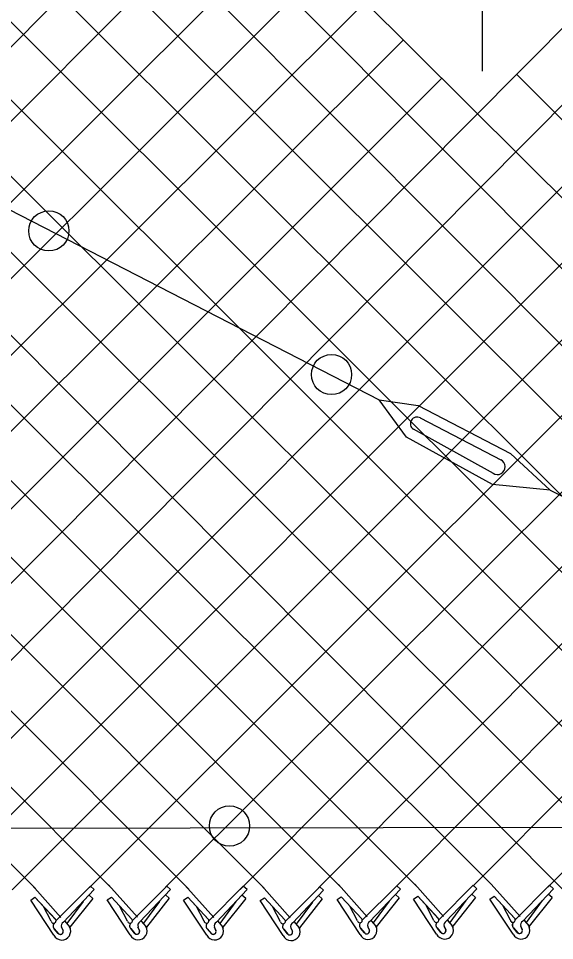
# Model space of a CAD drawing. Extents: x 0 to 2.85, y -0.1 to 1.83.
# Drawn here: x 1.3505 to 1.407, y 1.2844 to 1.3817 of the extents above; entities that cross this region are included whole.
import ezdxf

# ---------------------------------------------------------------- set-up
doc = ezdxf.new("R2010")
doc.units = 0
for name, color, linetype in [('CT_Dimensions', 7, 'Continuous'), ('sb_Chainlink Fence', 7, 'Continuous'), ('sb_Existing Structural Steel', 7, 'Continuous')]:
    doc.layers.add(name, color=color, linetype=linetype)

msp = doc.modelspace()

# ---------------------------------------------------------------- linework, layer by layer
at = {"layer": 'CT_Dimensions'}
msp.add_line((1.399430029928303, 1.376108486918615), (1.399430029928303, 1.3843877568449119), dxfattribs=at)
at = {"layer": 'sb_Chainlink Fence'}
for p, q in [((1.2532600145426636, 1.3971190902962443), (1.3603771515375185, 1.2899316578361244)), ((1.2610501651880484, 1.2897059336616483), (1.3675847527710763, 1.39655592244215)), ((1.2615853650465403, 1.396916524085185), (1.3685067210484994, 1.2898328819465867)), ((1.2691732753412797, 1.2899304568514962), (1.3756798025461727, 1.3968581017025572)), ((1.2694055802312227, 1.3971162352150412), (1.3764216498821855, 1.2899535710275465)), ((1.2771338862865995, 1.2897935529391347), (1.3841466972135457, 1.3966080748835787)), ((1.2774590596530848, 1.3970958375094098), (1.384699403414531, 1.289871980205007)), ((1.2855133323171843, 1.3971124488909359), (1.3924538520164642, 1.290210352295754)), ((1.2855302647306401, 1.2900829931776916), (1.3921995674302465, 1.3966023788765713)), ((1.2936802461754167, 1.3968665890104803), (1.4004622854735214, 1.2902756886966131)), ((1.309825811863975, 1.3968637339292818), (1.416809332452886, 1.2899950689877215)), ((1.317879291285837, 1.3968433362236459), (1.4247986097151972, 1.290038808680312)), ((1.3179201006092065, 1.2900820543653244), (1.4240388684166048, 1.396929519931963)), ((1.3258590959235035, 1.2899342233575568), (1.4320931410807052, 1.3969461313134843)), ((1.3259335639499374, 1.396859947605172), (1.4329119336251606, 1.2899438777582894)), ((1.3338303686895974, 1.28981277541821), (1.4405600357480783, 1.3966961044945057)), ((1.3344004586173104, 1.396609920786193), (1.440911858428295, 1.2901536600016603)), ((1.3419751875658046, 1.2899224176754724), (1.4486129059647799, 1.3966904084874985)), ((1.342453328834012, 1.396604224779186), (1.4490435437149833, 1.2901329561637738)), ((1.3498778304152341, 1.289769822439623), (1.4567056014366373, 1.3966932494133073)), ((1.3505460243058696, 1.396607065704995), (1.4276839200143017, 1.3195015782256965)), ((1.358013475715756, 1.2900329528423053), (1.4647590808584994, 1.3966728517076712)), ((1.3585995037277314, 1.3965866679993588), (1.4313940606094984, 1.3234575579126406)), ((1.3660504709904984, 1.290039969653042), (1.4728133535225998, 1.3966894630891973)), ((1.3666537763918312, 1.3966032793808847), (1.4314088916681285, 1.3315628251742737)), ((1.3737287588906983, 1.3966829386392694), (1.4354146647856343, 1.3352501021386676)), ((1.3739056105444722, 1.2898165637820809), (1.4805302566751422, 1.3968198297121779)), ((1.2470929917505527, 1.3947307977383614), (1.3523303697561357, 1.2899150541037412)), ((1.3821712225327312, 1.2899943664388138), (1.4865447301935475, 1.3947634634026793)), ((1.305195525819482, 1.3929605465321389), (1.408869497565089, 1.2888641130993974)), ((1.2934769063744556, 1.2899821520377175), (1.3953306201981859, 1.3916525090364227)), ((1.3902247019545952, 1.2900351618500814), (1.4865427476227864, 1.3867004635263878)), ((1.3013550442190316, 1.2898352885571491), (1.3910985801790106, 1.3793765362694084)), ((1.3097570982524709, 1.289934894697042), (1.3951715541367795, 1.3753682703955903)), ((1.4030500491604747, 1.3757502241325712), (1.4437169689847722, 1.3350667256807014)), ((1.3984073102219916, 1.290177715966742), (1.431390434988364, 1.3232829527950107)), ((1.4063214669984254, 1.2900591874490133), (1.4341420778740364, 1.3179831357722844)), ((1.3923124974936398, 1.290376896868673), (1.3953478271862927, 1.286959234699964)), ((1.4003653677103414, 1.290382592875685), (1.4034006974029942, 1.2869649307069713)), ((1.3519817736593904, 1.290279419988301), (1.3550171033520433, 1.2868617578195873)), ((1.3544984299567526, 1.286509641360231), (1.3581257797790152, 1.2901524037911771)), ((1.3552961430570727, 1.286367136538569), (1.3585215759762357, 1.2897937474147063)), ((1.3585215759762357, 1.2897937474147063), (1.3581257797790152, 1.2901524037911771)), ((1.3600352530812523, 1.2902998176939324), (1.3630705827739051, 1.2868821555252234)), ((1.362551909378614, 1.2865300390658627), (1.3661792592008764, 1.290172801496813)), ((1.363349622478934, 1.2863875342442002), (1.3665750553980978, 1.2898141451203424)), ((1.3665750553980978, 1.2898141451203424), (1.3661792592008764, 1.290172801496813)), ((1.3680895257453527, 1.2902832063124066), (1.3711248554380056, 1.286865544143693)), ((1.3706061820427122, 1.2865134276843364), (1.3742335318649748, 1.2901561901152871)), ((1.3714038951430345, 1.2863709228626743), (1.3746293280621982, 1.2897975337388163)), ((1.3746293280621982, 1.2897975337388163), (1.3742335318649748, 1.2901561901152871)), ((1.376151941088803, 1.290223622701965), (1.3791872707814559, 1.2868059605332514)), ((1.3786685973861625, 1.2864538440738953), (1.3822959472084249, 1.2900966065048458)), ((1.3794663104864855, 1.2863113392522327), (1.3826917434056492, 1.2897379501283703)), ((1.3826917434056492, 1.2897379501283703), (1.3822959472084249, 1.2900966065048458)), ((1.3842557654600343, 1.2903321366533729), (1.3872910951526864, 1.2869144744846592)), ((1.3867724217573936, 1.2865623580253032), (1.390399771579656, 1.2902051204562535)), ((1.3875701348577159, 1.2864198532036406), (1.3907955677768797, 1.2898464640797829)), ((1.3907955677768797, 1.2898464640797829), (1.390399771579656, 1.2902051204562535)), ((1.3948291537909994, 1.2866071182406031), (1.3984565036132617, 1.2902498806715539)), ((1.3956268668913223, 1.2864646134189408), (1.3988522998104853, 1.289891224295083)), ((1.3988522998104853, 1.289891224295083), (1.3984565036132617, 1.2902498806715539)), ((1.402882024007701, 1.2866128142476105), (1.4065093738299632, 1.2902555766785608)), ((1.4036797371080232, 1.286470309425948), (1.4069051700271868, 1.2898969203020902)), ((1.4069051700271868, 1.2898969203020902), (1.4065093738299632, 1.2902555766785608)), ((1.3518377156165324, 1.2886918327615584), (1.3522836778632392, 1.2889965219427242)), ((1.3542741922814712, 1.2850029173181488), (1.3518377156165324, 1.2886918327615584)), ((1.3522836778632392, 1.2889965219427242), (1.3544396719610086, 1.2866728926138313)), ((1.3522836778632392, 1.2889965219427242), (1.3544534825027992, 1.2866591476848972)), ((1.3573482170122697, 1.2885357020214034), (1.3556511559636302, 1.2862257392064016)), ((1.3583872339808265, 1.2888677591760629), (1.3559744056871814, 1.2858330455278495)), ((1.3583872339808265, 1.2888677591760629), (1.357991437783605, 1.2892264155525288)), ((1.3598911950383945, 1.2887122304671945), (1.3603371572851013, 1.2890169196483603)), ((1.3623276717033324, 1.2850233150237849), (1.3598911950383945, 1.2887122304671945)), ((1.3603371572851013, 1.2890169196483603), (1.3624931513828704, 1.2866932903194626)), ((1.3603371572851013, 1.2890169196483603), (1.3625069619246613, 1.2866795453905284)), ((1.3654016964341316, 1.2885560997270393), (1.3637046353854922, 1.2862461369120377)), ((1.3664407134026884, 1.2888881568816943), (1.3640278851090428, 1.2858534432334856)), ((1.3664407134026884, 1.2888881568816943), (1.3660449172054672, 1.289246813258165)), ((1.367945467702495, 1.2886956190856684), (1.3683914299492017, 1.2890003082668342)), ((1.3703819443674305, 1.2850067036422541), (1.367945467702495, 1.2886956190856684)), ((1.3683914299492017, 1.2890003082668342), (1.3705474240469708, 1.2866766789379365)), ((1.3683914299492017, 1.2890003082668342), (1.3705612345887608, 1.2866629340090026)), ((1.373455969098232, 1.2885394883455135), (1.3717589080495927, 1.2862295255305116)), ((1.374494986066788, 1.288871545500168), (1.3720821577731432, 1.2858368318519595)), ((1.374494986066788, 1.288871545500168), (1.3740991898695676, 1.2892302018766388)), ((1.376007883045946, 1.2886360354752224), (1.376453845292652, 1.2889407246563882)), ((1.3784443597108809, 1.2849471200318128), (1.376007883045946, 1.2886360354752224)), ((1.376453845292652, 1.2889407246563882), (1.3786098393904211, 1.2866170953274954)), ((1.376453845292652, 1.2889407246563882), (1.378623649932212, 1.2866033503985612)), ((1.3815183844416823, 1.2884799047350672), (1.3798213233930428, 1.2861699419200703)), ((1.382557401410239, 1.288811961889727), (1.3801445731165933, 1.2857772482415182)), ((1.382557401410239, 1.288811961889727), (1.3821616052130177, 1.2891706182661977)), ((1.3841117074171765, 1.2887445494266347), (1.384557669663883, 1.2890492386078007)), ((1.3865481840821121, 1.2850556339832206), (1.3841117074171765, 1.2887445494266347)), ((1.384557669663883, 1.2890492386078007), (1.3867136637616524, 1.286725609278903)), ((1.384557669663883, 1.2890492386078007), (1.3867274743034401, 1.2867118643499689)), ((1.3896222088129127, 1.2885884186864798), (1.3879251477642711, 1.2862784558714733)), ((1.3906612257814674, 1.2889204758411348), (1.3882483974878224, 1.285885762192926)), ((1.3906612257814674, 1.2889204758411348), (1.3902654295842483, 1.2892791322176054)), ((1.3921684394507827, 1.288789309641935), (1.3926144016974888, 1.289093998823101)), ((1.3946049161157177, 1.2851003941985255), (1.3921684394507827, 1.288789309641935)), ((1.3926144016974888, 1.289093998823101), (1.394770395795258, 1.2867703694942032)), ((1.3926144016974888, 1.289093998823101), (1.3947842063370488, 1.2867566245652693)), ((1.3976789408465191, 1.2886331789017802), (1.3959818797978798, 1.2863232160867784)), ((1.398717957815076, 1.2889652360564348), (1.3963051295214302, 1.2859305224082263)), ((1.398717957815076, 1.2889652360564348), (1.3983221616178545, 1.2893238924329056)), ((1.4002213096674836, 1.2887950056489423), (1.4006672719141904, 1.2890996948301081)), ((1.4026577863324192, 1.2851060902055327), (1.4002213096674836, 1.2887950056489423)), ((1.4006672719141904, 1.2890996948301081), (1.4028232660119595, 1.2867760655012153)), ((1.4006672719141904, 1.2890996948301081), (1.4028370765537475, 1.2867623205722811)), ((1.4057318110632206, 1.2886388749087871), (1.4040347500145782, 1.2863289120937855)), ((1.4067708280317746, 1.2889709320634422), (1.4043579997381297, 1.2859362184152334)), ((1.4067708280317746, 1.2889709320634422), (1.4063750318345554, 1.2893295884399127)), ((1.3539968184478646, 1.286458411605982), (1.353185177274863, 1.2880099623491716)), ((1.3620502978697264, 1.2864788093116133), (1.3612386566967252, 1.2880303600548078)), ((1.3701045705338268, 1.2864621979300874), (1.3692929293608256, 1.2880137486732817)), ((1.3781669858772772, 1.286402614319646), (1.3773553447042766, 1.2879541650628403)), ((1.3862708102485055, 1.2865111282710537), (1.385459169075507, 1.288062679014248)), ((1.394327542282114, 1.286555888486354), (1.3935159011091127, 1.2881074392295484)), ((1.4023804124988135, 1.2865615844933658), (1.4015687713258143, 1.2881131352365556)), ((1.3554312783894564, 1.2864626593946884), (1.3559264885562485, 1.2858764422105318)), ((1.355437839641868, 1.2864537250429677), (1.3559289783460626, 1.2858744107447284)), ((1.3634847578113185, 1.2864830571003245), (1.3639799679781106, 1.2858968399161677)), ((1.36349131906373, 1.2864741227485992), (1.3639824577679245, 1.2858948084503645)), ((1.371539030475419, 1.2864664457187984), (1.372034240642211, 1.2858802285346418)), ((1.3715455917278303, 1.2864575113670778), (1.3720367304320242, 1.2858781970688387)), ((1.3877052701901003, 1.286515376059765), (1.3882004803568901, 1.2859291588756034)), ((1.3877118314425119, 1.2865064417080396), (1.3882029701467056, 1.285927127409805)), ((1.3957620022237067, 1.2865601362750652), (1.3962572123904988, 1.2859739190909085)), ((1.3957685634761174, 1.2865512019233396), (1.396259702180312, 1.2859718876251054)), ((1.4038148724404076, 1.2865658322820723), (1.4043100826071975, 1.2859796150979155)), ((1.403821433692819, 1.286556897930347), (1.4043125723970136, 1.2859775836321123)), ((1.3547258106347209, 1.2851879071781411), (1.3543217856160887, 1.2856716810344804)), ((1.3543217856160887, 1.2856716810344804), (1.3547669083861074, 1.2851446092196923)), ((1.3552479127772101, 1.2854734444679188), (1.3550843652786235, 1.2858277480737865)), ((1.3550849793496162, 1.2858151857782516), (1.3552475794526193, 1.2854814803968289)), ((1.3559264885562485, 1.2858764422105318), (1.3559629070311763, 1.2858083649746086)), ((1.3559629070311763, 1.2858083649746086), (1.3559939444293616, 1.2857355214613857)), ((1.362779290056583, 1.285208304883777), (1.3623752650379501, 1.2856920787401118)), ((1.3623752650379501, 1.2856920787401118), (1.3628203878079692, 1.2851650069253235)), ((1.363301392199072, 1.285493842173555), (1.3631378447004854, 1.2858481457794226)), ((1.363138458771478, 1.2858355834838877), (1.3633010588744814, 1.28550187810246)), ((1.3639799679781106, 1.2858968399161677), (1.3640163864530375, 1.2858287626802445)), ((1.3640163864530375, 1.2858287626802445), (1.3640474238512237, 1.2857559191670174)), ((1.3708335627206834, 1.2851916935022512), (1.3704295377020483, 1.2856754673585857)), ((1.3704295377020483, 1.2856754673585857), (1.3708746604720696, 1.2851483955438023)), ((1.3713556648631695, 1.2854772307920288), (1.3711921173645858, 1.2858315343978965)), ((1.3711927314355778, 1.2858189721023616), (1.3713553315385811, 1.285485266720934)), ((1.372034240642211, 1.2858802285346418), (1.3720706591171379, 1.2858121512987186)), ((1.3720706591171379, 1.2858121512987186), (1.3721016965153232, 1.2857393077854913)), ((1.3788959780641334, 1.2851321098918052), (1.3784919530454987, 1.2856158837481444)), ((1.3784919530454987, 1.2856158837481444), (1.37893707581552, 1.2850888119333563)), ((1.3794180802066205, 1.2854176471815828), (1.3792545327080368, 1.2857719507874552)), ((1.3792551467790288, 1.2857593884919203), (1.3794177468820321, 1.2854256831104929)), ((1.37960144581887, 1.286406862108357), (1.380096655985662, 1.2858206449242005)), ((1.3796080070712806, 1.2863979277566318), (1.3800991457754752, 1.2858186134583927)), ((1.380096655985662, 1.2858206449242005), (1.3801330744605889, 1.2857525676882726)), ((1.3801330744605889, 1.2857525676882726), (1.3801641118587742, 1.28567972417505)), ((1.386999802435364, 1.2852406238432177), (1.3865957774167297, 1.2857243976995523)), ((1.3865957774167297, 1.2857243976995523), (1.3870409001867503, 1.285197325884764)), ((1.387521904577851, 1.2855261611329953), (1.3873583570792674, 1.285880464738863)), ((1.3873589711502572, 1.2858679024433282), (1.3875215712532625, 1.2855341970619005)), ((1.3882004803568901, 1.2859291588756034), (1.3882368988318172, 1.2858610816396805)), ((1.3882368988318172, 1.2858610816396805), (1.3882679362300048, 1.2857882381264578)), ((1.3950565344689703, 1.2852853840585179), (1.3946525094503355, 1.2857691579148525)), ((1.3946525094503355, 1.2857691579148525), (1.3950976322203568, 1.2852420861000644)), ((1.3955786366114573, 1.2855709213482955), (1.395415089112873, 1.285925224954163)), ((1.3954157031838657, 1.2859126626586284), (1.3955783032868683, 1.2855789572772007)), ((1.3962572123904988, 1.2859739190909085), (1.3962936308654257, 1.2859058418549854)), ((1.3962936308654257, 1.2859058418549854), (1.396324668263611, 1.2858329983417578)), ((1.4031094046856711, 1.2852910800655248), (1.402705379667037, 1.2857748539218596)), ((1.402705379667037, 1.2857748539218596), (1.4031505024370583, 1.2852477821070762)), ((1.4036315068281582, 1.2855766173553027), (1.4034679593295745, 1.2859309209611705)), ((1.4034685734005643, 1.2859183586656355), (1.4036311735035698, 1.2855846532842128)), ((1.4043100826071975, 1.2859796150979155), (1.4043465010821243, 1.2859115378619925)), ((1.4043465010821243, 1.2859115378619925), (1.4043775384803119, 1.2858386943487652))]:
    msp.add_line(p, q, dxfattribs=at)
for centre, radius, start, end in [((1.3542487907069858, 1.2865025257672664), 0.00025580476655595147, 189.9304409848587, 40.97853800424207), ((1.3623022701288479, 1.2865229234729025), 0.00025580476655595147, 189.9304409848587, 40.97853800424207), ((1.3703565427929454, 1.2865063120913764), 0.00025580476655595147, 189.9304409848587, 40.97853800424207), ((1.3784189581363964, 1.2864467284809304), 0.00025580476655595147, 189.9304409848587, 40.97853800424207), ((1.3865227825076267, 1.286555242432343), 0.00025580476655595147, 189.9304409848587, 40.97853800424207), ((1.3945795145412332, 1.2866000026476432), 0.00025580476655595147, 189.9304409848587, 40.97853800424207), ((1.395802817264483, 1.2860845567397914), 0.00041880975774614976, 114.84216649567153, 203.51671506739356), ((1.4026323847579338, 1.2866056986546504), 0.00025580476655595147, 189.9304409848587, 40.97853800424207), ((1.4038556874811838, 1.2860902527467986), 0.00041880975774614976, 114.84216649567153, 203.51671506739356), ((1.3545812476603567, 1.2859549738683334), 0.0003843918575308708, 126.9947472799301, 219.79833989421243), ((1.3545917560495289, 1.2859545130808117), 0.0003909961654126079, 127.7656421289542, 226.33281459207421), ((1.355112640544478, 1.2854176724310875), 0.0009354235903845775, 206.32021657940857, 29.22686940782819), ((1.3549597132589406, 1.2853808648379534), 0.00030494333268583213, 230.78260140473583, 19.265642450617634), ((1.3554720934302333, 1.2859870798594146), 0.00041880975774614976, 114.84216649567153, 203.51671506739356), ((1.3626347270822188, 1.2859753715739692), 0.0003843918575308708, 126.9947472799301, 219.79833989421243), ((1.362645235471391, 1.2859749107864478), 0.0003909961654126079, 127.7656421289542, 226.33281459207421), ((1.36316611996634, 1.2854380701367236), 0.0009354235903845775, 206.32021657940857, 29.22686940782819), ((1.363012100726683, 1.285402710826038), 0.00030330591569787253, 219.86319118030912, 17.48524419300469), ((1.3630131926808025, 1.2854012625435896), 0.00030494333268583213, 230.78260140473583, 19.265642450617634), ((1.3635255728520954, 1.2860074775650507), 0.00041880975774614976, 114.84216649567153, 203.51671506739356), ((1.3706889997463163, 1.2859587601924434), 0.0003843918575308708, 126.9947472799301, 219.79833989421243), ((1.3706995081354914, 1.2859582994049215), 0.0003909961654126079, 127.7656421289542, 226.33281459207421), ((1.3712203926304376, 1.2854214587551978), 0.0009354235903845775, 206.32021657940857, 29.22686940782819), ((1.3710663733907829, 1.285386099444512), 0.00030330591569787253, 219.86319118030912, 17.48524419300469), ((1.3710674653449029, 1.2853846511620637), 0.00030494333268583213, 230.78260140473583, 19.265642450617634), ((1.3715798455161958, 1.2859908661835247), 0.00041880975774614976, 114.84216649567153, 203.51671506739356), ((1.3787514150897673, 1.285899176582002), 0.0003843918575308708, 126.9947472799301, 219.79833989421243), ((1.3787619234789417, 1.2858987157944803), 0.0003909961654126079, 127.7656421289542, 226.33281459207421), ((1.3792828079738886, 1.2853618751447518), 0.0009354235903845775, 206.32021657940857, 29.22686940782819), ((1.3796422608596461, 1.2859312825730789), 0.00041880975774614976, 114.84216649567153, 203.51671506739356), ((1.3868552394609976, 1.28600769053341), 0.0003843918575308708, 126.9947472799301, 219.79833989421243), ((1.3868657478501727, 1.2860072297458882), 0.0003909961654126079, 127.7656421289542, 226.33281459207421), ((1.387386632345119, 1.2854703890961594), 0.0009354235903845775, 206.32021657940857, 29.22686940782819), ((1.3872326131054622, 1.2854350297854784), 0.00030330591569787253, 219.86319118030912, 17.48524419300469), ((1.3872337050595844, 1.28543358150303), 0.00030494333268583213, 230.78260140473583, 19.265642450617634), ((1.3877460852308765, 1.2860397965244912), 0.00041880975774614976, 114.84216649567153, 203.51671506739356), ((1.394911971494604, 1.28605245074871), 0.0003843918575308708, 126.9947472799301, 219.79833989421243), ((1.3949224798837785, 1.2860519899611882), 0.0003909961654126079, 127.7656421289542, 226.33281459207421), ((1.3954433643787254, 1.2855151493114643), 0.0009354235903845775, 206.32021657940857, 29.22686940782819), ((1.39528934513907, 1.2854797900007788), 0.00030330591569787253, 219.86319118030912, 17.48524419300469), ((1.3952904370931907, 1.2854783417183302), 0.00030494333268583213, 230.78260140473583, 19.265642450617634), ((1.4029648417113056, 1.286058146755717), 0.0003843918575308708, 126.9947472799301, 219.79833989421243), ((1.40297535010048, 1.2860576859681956), 0.0003909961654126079, 127.7656421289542, 226.33281459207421), ((1.4034962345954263, 1.2855208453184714), 0.0009354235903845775, 206.32021657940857, 29.22686940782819), ((1.4033422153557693, 1.2854854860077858), 0.00030330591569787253, 219.86319118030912, 17.48524419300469), ((1.4033433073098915, 1.2854840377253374), 0.00030494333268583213, 230.78260140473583, 19.265642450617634), ((1.3549586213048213, 1.2853823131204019), 0.00030330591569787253, 219.86319118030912, 17.48524419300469), ((1.3791287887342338, 1.2853265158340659), 0.00030330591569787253, 219.86319118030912, 17.48524419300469), ((1.3791298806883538, 1.2853250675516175), 0.00030494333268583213, 230.78260140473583, 19.265642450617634)]:
    msp.add_arc(centre, radius, start, end, dxfattribs=at)
at = {"layer": 'sb_Existing Structural Steel'}
for p, q in [((1.3080937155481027, 1.3828551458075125), (1.388564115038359, 1.3414596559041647)), ((1.388564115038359, 1.3414596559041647), (1.3926770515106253, 1.3408559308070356)), ((1.3914201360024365, 1.3375227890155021), (1.388564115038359, 1.3414596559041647)), ((1.3926770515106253, 1.3408559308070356), (1.4023948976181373, 1.3357932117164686)), ((1.3928905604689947, 1.339542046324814), (1.4014306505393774, 1.335092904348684)), ((1.4005997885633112, 1.3336856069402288), (1.3921610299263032, 1.3383380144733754)), ((1.4005020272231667, 1.3325158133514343), (1.3914201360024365, 1.3375227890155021)), ((1.4023948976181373, 1.3357932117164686), (1.4065593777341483, 1.331934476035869)), ((1.4065593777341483, 1.331934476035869), (1.4005020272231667, 1.3325158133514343)), ((1.4065593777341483, 1.331934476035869), (1.4343026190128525, 1.3178359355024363)), ((1.065275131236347, 1.2958066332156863), (1.486720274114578, 1.29650651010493))]:
    msp.add_line(p, q, dxfattribs=at)
for centre in [(1.3537456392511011, 1.3592620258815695), (1.3835345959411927, 1.3441141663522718), (1.3727816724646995, 1.2965070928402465)]:
    msp.add_circle(centre, 0.0021204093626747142, dxfattribs=at)
for centre, radius, start, end in [((1.3925494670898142, 1.3389268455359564), 0.0007031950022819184, 59.98318710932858, 236.68473677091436), ((1.4010201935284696, 1.3343861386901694), 0.000816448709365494, 234.79898707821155, 65.13774729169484)]:
    msp.add_arc(centre, radius, start, end, dxfattribs=at)

doc.saveas('drawing.dxf')
